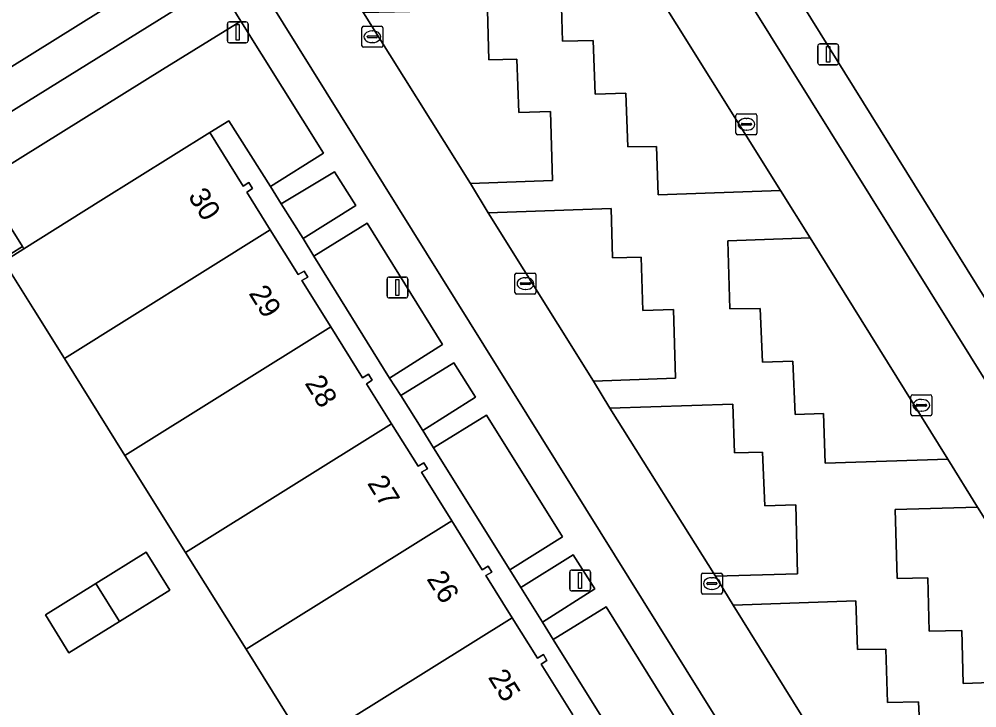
# Model space of a CAD drawing. Extents: x 159279 to 160377, y 384531 to 385888.
# Drawn here: x 159545.75 to 159591.51, y 385340.09 to 385373 of the extents above; entities that cross this region are included whole.
import ezdxf

# ---------------------------------------------------------------- set-up
doc = ezdxf.new("R2010")
doc.units = 0
for name, color, linetype in [('IMGEO_Erf', 7, 'Continuous'), ('IMGEO_Groenvoorziening', 7, 'Continuous'), ('IMGEO_Kolk', 7, 'Continuous'), ('IMGEO_Lichtmast', 7, 'Continuous'), ('IMGEO_Pand', 7, 'Continuous'), ('IMGEO_Pand_nummerreeks', 7, 'Continuous'), ('IMGEO_Parkeervlak_open', 7, 'Continuous'), ('IMGEO_Rijbaan_lokaal_open', 7, 'Continuous'), ('IMGEO_Voetpad_open', 7, 'Continuous')]:
    doc.layers.add(name, color=color, linetype=linetype)

msp = doc.modelspace()

# ---------------------------------------------------------------- linework, layer by layer
at = {"layer": 'IMGEO_Erf'}
for points in [[(159578.171, 385381.737), (159603.097, 385341.65), (159609.696, 385345.751), (159608.873, 385347.054), (159609.689, 385347.581), (159614.284, 385350.439), (159615.108, 385350.946), (159619.584, 385353.761), (159620.414, 385354.258), (159624.892, 385357.078), (159625.716, 385357.591), (159630.342, 385360.469), (159631.16, 385360.972), (159635.642, 385363.77), (159636.446, 385364.289), (159641.073, 385367.168), (159641.907, 385367.672), (159644.262, 385369.162), (159645.11, 385369.682), (159651.078, 385373.423)], [(159574.82, 385337.661), (159571.269, 385343.361), (159570.758, 385344.185), (159569.719, 385345.843), (159569.196, 385346.677), (159565.542, 385352.521), (159565.042, 385353.346), (159563.984, 385355.017), (159563.451, 385355.842), (159559.832, 385361.677), (159559.32, 385362.517), (159558.279, 385364.167), (159557.757, 385364.996), (159555.774, 385368.145), (159554.867, 385367.58), (159556.45, 385365.023), (159556.729, 385365.191), (159556.902, 385364.907), (159556.624, 385364.736), (159557.752, 385362.931), (159559.089, 385360.791), (159559.374, 385360.954), (159559.549, 385360.674), (159559.262, 385360.51), (159560.644, 385358.296), (159562.165, 385355.86), (159562.444, 385356.03), (159562.627, 385355.753), (159562.343, 385355.574), (159563.539, 385353.664), (159564.81, 385351.635), (159565.085, 385351.797), (159565.264, 385351.517), (159564.976, 385351.349), (159566.422, 385349.023), (159567.875, 385346.687), (159568.16, 385346.854), (159568.329, 385346.58), (159568.051, 385346.406), (159569.314, 385344.389), (159570.516, 385342.469), (159570.797, 385342.635), (159570.971, 385342.344), (159570.686, 385342.179), (159572.201, 385339.751)], [(159559.485, 385338.252), (159556.592, 385342.886), (159553.699, 385347.52), (159550.806, 385352.154), (159547.913, 385356.788), (159546.45, 385359.131), (159545.022, 385361.424), (159545.983, 385362.027), (159545.911, 385362.141), (159544.219, 385361.084)]]:
    msp.add_lwpolyline(points, dxfattribs=at)
msp.add_lwpolyline([(159548.12, 385342.722), (159547.018, 385344.532), (159549.422, 385346.027), (159551.826, 385347.523), (159552.954, 385345.705), (159550.547, 385344.22)], close=True, dxfattribs=at)
at = {"layer": 'IMGEO_Groenvoorziening'}
for points in [[(159552.306, 385379.406), (159549.83, 385377.84), (159551.76, 385374.716), (159550.773, 385374.1), (159541.969, 385368.61), (159541.884, 385368.557), (159542.167, 385368.097), (159542.83, 385367.018), (159555.238, 385374.72)], [(159556.351, 385372.911), (159552.599, 385370.593), (159543.979, 385365.226), (159545.911, 385362.141), (159545.983, 385362.027), (159549.656, 385364.332), (159554.867, 385367.58), (159555.774, 385368.145), (159557.757, 385364.996), (159560.291, 385366.59)], [(159558.279, 385364.167), (159559.32, 385362.517), (159561.838, 385364.089), (159560.822, 385365.705)], [(159559.832, 385361.677), (159563.451, 385355.842), (159565.985, 385357.448), (159562.375, 385363.245)], [(159563.984, 385355.017), (159565.042, 385353.346), (159567.549, 385354.93), (159566.519, 385356.572)], [(159565.542, 385352.521), (159569.196, 385346.677), (159571.716, 385348.26), (159568.075, 385354.07)], [(159569.719, 385345.843), (159570.758, 385344.185), (159573.264, 385345.771), (159572.218, 385347.399)], [(159571.269, 385343.361), (159574.82, 385337.661), (159577.34, 385339.237), (159573.793, 385344.911)]]:
    msp.add_lwpolyline(points, close=True, dxfattribs=at)
for points in [[(159592.174, 385341.298), (159590.849, 385341.253), (159590.79, 385343.791), (159589.23, 385343.758), (159589.165, 385346.303), (159587.706, 385346.263), (159587.601, 385349.567), (159591.531, 385349.672), (159590.116, 385351.973), (159584.254, 385351.788), (159584.18, 385354.15), (159582.82, 385354.111), (159582.721, 385356.663), (159581.275, 385356.616), (159581.163, 385359.174), (159579.702, 385359.15), (159579.619, 385362.414), (159583.549, 385362.552), (159582.127, 385364.81), (159576.289, 385364.602), (159576.201, 385366.921), (159574.84, 385366.903), (159574.744, 385369.461), (159573.27, 385369.416), (159573.183, 385371.973), (159571.718, 385371.954), (159571.613, 385375.211)], [(159568.132, 385373.423), (159568.197, 385371.059), (159569.538, 385371.09), (159569.625, 385368.535), (159571.134, 385368.581), (159571.242, 385365.295), (159567.323, 385365.147), (159568.168, 385363.744), (159574.03, 385363.952), (159574.103, 385361.592), (159575.474, 385361.628), (159575.558, 385359.075), (159577.01, 385359.122), (159577.104, 385355.836), (159573.199, 385355.697), (159573.978, 385354.409), (159579.853, 385354.606), (159579.933, 385352.27), (159581.27, 385352.306), (159581.372, 385349.735), (159582.852, 385349.791), (159582.945, 385346.501), (159579.015, 385346.375), (159579.858, 385344.998), (159585.722, 385345.201), (159585.799, 385342.872), (159587.154, 385342.898), (159587.243, 385340.341), (159588.719, 385340.384), (159588.853, 385337.815)]]:
    msp.add_lwpolyline(points, dxfattribs=at)
at = {"layer": 'IMGEO_Kolk'}
for p, q in [((159562.127, 385371.732), (159562.127, 385372.584)), ((159562.202, 385372.658), (159563.054, 385372.658)), ((159563.128, 385372.584), (159563.128, 385371.732)), ((159562.386, 385372.152), (159562.386, 385372.164)), ((159562.824, 385372.115), (159562.426, 385372.115)), ((159562.429, 385372.201), (159562.827, 385372.201)), ((159562.615, 385372.438), (159562.64, 385372.438)), ((159562.87, 385372.164), (159562.87, 385372.152)), ((159563.054, 385371.658), (159562.202, 385371.658)), ((159562.638, 385371.878), (159562.613, 385371.878)), ((159579.999, 385367.551), (159579.999, 385368.403)), ((159580.074, 385368.477), (159580.926, 385368.477)), ((159581, 385368.403), (159581, 385367.551)), ((159580.258, 385367.971), (159580.258, 385367.983)), ((159580.696, 385367.934), (159580.298, 385367.934)), ((159580.301, 385368.02), (159580.699, 385368.02)), ((159580.487, 385368.257), (159580.512, 385368.257)), ((159580.742, 385367.983), (159580.742, 385367.971)), ((159580.926, 385367.477), (159580.074, 385367.477)), ((159580.51, 385367.697), (159580.485, 385367.697)), ((159569.44, 385359.938), (159569.44, 385360.79)), ((159569.515, 385360.864), (159570.367, 385360.864)), ((159569.928, 385360.644), (159569.953, 385360.644)), ((159570.441, 385360.79), (159570.441, 385359.938)), ((159569.699, 385360.358), (159569.699, 385360.37)), ((159570.137, 385360.321), (159569.739, 385360.321)), ((159569.742, 385360.407), (159570.14, 385360.407)), ((159570.183, 385360.37), (159570.183, 385360.358)), ((159570.367, 385359.864), (159569.515, 385359.864)), ((159569.951, 385360.084), (159569.926, 385360.084)), ((159588.356, 385354.12), (159588.356, 385354.972)), ((159588.431, 385355.046), (159589.283, 385355.046)), ((159588.844, 385354.826), (159588.869, 385354.826)), ((159589.357, 385354.972), (159589.357, 385354.12)), ((159588.615, 385354.54), (159588.615, 385354.552)), ((159589.053, 385354.503), (159588.655, 385354.503)), ((159588.658, 385354.589), (159589.056, 385354.589)), ((159588.867, 385354.266), (159588.842, 385354.266)), ((159589.099, 385354.552), (159589.099, 385354.54)), ((159589.283, 385354.046), (159588.431, 385354.046)), ((159578.349, 385345.603), (159578.349, 385346.455)), ((159578.424, 385346.529), (159579.276, 385346.529)), ((159579.35, 385346.455), (159579.35, 385345.603)), ((159578.608, 385346.023), (159578.608, 385346.035)), ((159579.046, 385345.986), (159578.648, 385345.986)), ((159578.651, 385346.072), (159579.049, 385346.072)), ((159578.837, 385346.309), (159578.862, 385346.309)), ((159579.092, 385346.035), (159579.092, 385346.023)), ((159579.276, 385345.529), (159578.424, 385345.529)), ((159578.86, 385345.749), (159578.835, 385345.749))]:
    msp.add_line(p, q, dxfattribs=at)
for points in [[(159562.127, 385371.732), (159562.127, 385372.584)], [(159562.202, 385372.658), (159563.054, 385372.658)], [(159563.128, 385372.584), (159563.128, 385371.732)], [(159563.054, 385371.658), (159562.202, 385371.658)], [(159579.999, 385367.551), (159579.999, 385368.403)], [(159580.074, 385368.477), (159580.926, 385368.477)], [(159581, 385368.403), (159581, 385367.551)], [(159580.926, 385367.477), (159580.074, 385367.477)], [(159569.44, 385359.938), (159569.44, 385360.79)], [(159569.515, 385360.864), (159570.367, 385360.864)], [(159570.441, 385360.79), (159570.441, 385359.938)], [(159570.367, 385359.864), (159569.515, 385359.864)], [(159588.356, 385354.12), (159588.356, 385354.972)], [(159588.431, 385355.046), (159589.283, 385355.046)], [(159589.357, 385354.972), (159589.357, 385354.12)], [(159589.283, 385354.046), (159588.431, 385354.046)], [(159578.349, 385345.603), (159578.349, 385346.455)], [(159578.424, 385346.529), (159579.276, 385346.529)], [(159579.35, 385346.455), (159579.35, 385345.603)], [(159579.276, 385345.529), (159578.424, 385345.529)]]:
    msp.add_lwpolyline(points, dxfattribs=at)
for centre, radius, start, end in [((159562.204, 385372.582), 0.0765, 91.552, 178.448), ((159562.204, 385372.582), 0.0765, 91.552, 178.448), ((159563.052, 385372.582), 0.0765, 1.552, 88.448), ((159563.052, 385372.582), 0.0765, 1.552, 88.448), ((159562.426, 385372.161), 0.0403, 85.8775, 175.7526), ((159562.423, 385372.151), 0.0366, 178.938, 274.7102), ((159562.827, 385372.158), 0.043, 264.8664, 352.4533), ((159562.831, 385372.163), 0.0386, 1.7309, 96.639), ((159562.204, 385371.734), 0.0765, 181.552, 268.448), ((159562.204, 385371.734), 0.0765, 181.552, 268.448), ((159563.052, 385371.734), 0.0765, 271.552, 358.448), ((159563.052, 385371.734), 0.0765, 271.552, 358.448), ((159580.076, 385368.401), 0.0765, 91.552, 178.448), ((159580.076, 385368.401), 0.0765, 91.552, 178.448), ((159580.924, 385368.401), 0.0765, 1.552, 88.448), ((159580.924, 385368.401), 0.0765, 1.552, 88.448), ((159580.298, 385367.98), 0.0403, 85.8775, 175.7526), ((159580.295, 385367.97), 0.0366, 178.938, 274.7102), ((159580.699, 385367.977), 0.043, 264.8664, 352.4533), ((159580.703, 385367.982), 0.0386, 1.7309, 96.639), ((159580.076, 385367.553), 0.0765, 181.552, 268.448), ((159580.076, 385367.553), 0.0765, 181.552, 268.448), ((159580.924, 385367.553), 0.0765, 271.552, 358.448), ((159580.924, 385367.553), 0.0765, 271.552, 358.448), ((159569.517, 385360.788), 0.0765, 91.552, 178.448), ((159569.517, 385360.788), 0.0765, 91.552, 178.448), ((159570.365, 385360.788), 0.0765, 1.552, 88.448), ((159570.365, 385360.788), 0.0765, 1.552, 88.448), ((159569.739, 385360.367), 0.0403, 85.8775, 175.7526), ((159569.736, 385360.357), 0.0366, 178.938, 274.7102), ((159570.14, 385360.364), 0.043, 264.8664, 352.4533), ((159570.144, 385360.369), 0.0386, 1.7309, 96.639), ((159569.517, 385359.94), 0.0765, 181.552, 268.448), ((159569.517, 385359.94), 0.0765, 181.552, 268.448), ((159570.365, 385359.94), 0.0765, 271.552, 358.448), ((159570.365, 385359.94), 0.0765, 271.552, 358.448), ((159588.433, 385354.97), 0.0765, 91.552, 178.448), ((159588.433, 385354.97), 0.0765, 91.552, 178.448), ((159589.281, 385354.97), 0.0765, 1.552, 88.448), ((159589.281, 385354.97), 0.0765, 1.552, 88.448), ((159588.655, 385354.549), 0.0403, 85.8775, 175.7526), ((159588.652, 385354.539), 0.0366, 178.938, 274.7102), ((159589.056, 385354.546), 0.043, 264.8664, 352.4533), ((159589.06, 385354.551), 0.0386, 1.7309, 96.639), ((159588.433, 385354.122), 0.0765, 181.552, 268.448), ((159588.433, 385354.122), 0.0765, 181.552, 268.448), ((159589.281, 385354.122), 0.0765, 271.552, 358.448), ((159589.281, 385354.122), 0.0765, 271.552, 358.448), ((159578.426, 385346.453), 0.0765, 91.552, 178.448), ((159578.426, 385346.453), 0.0765, 91.552, 178.448), ((159579.274, 385346.453), 0.0765, 1.552, 88.448), ((159579.274, 385346.453), 0.0765, 1.552, 88.448), ((159578.648, 385346.032), 0.0403, 85.8775, 175.7526), ((159578.645, 385346.022), 0.0366, 178.938, 274.7102), ((159579.049, 385346.029), 0.043, 264.8664, 352.4533), ((159579.053, 385346.034), 0.0386, 1.7309, 96.639), ((159578.426, 385345.605), 0.0765, 181.552, 268.448), ((159578.426, 385345.605), 0.0765, 181.552, 268.448), ((159579.274, 385345.605), 0.0765, 271.552, 358.448), ((159579.274, 385345.605), 0.0765, 271.552, 358.448)]:
    msp.add_arc(centre, radius, start, end, dxfattribs=at)
for centre, major_axis, ratio, start_param, end_param in [((159562.614, 385372.158), (-0.387, 0.002), 0.722429, 4.712389, 7.853982), ((159562.639, 385372.158), (-0.39, 0.002), 0.717154, 1.570796, 4.712389), ((159580.486, 385367.977), (-0.387, 0.002), 0.722429, 4.712389, 7.853982), ((159580.511, 385367.977), (-0.39, 0.002), 0.717154, 1.570796, 4.712389), ((159569.927, 385360.364), (-0.387, 0.002), 0.722429, 4.712389, 7.853982), ((159569.952, 385360.364), (-0.39, 0.002), 0.717154, 1.570796, 4.712389), ((159588.843, 385354.546), (-0.387, 0.002), 0.722429, 4.712389, 7.853982), ((159588.868, 385354.546), (-0.39, 0.002), 0.717154, 1.570796, 4.712389), ((159578.836, 385346.029), (-0.387, 0.002), 0.722429, 4.712389, 7.853982), ((159578.861, 385346.029), (-0.39, 0.002), 0.717154, 1.570796, 4.712389)]:
    msp.add_ellipse(centre, major_axis=major_axis, ratio=ratio, start_param=start_param, end_param=end_param, dxfattribs=at)
at = {"layer": 'IMGEO_Lichtmast'}
for p, q in [((159555.701, 385371.969), (159555.701, 385372.769)), ((159555.701, 385372.769), (159555.701, 385371.969)), ((159555.801, 385372.869), (159556.591, 385372.869)), ((159556.591, 385372.869), (159555.801, 385372.869)), ((159556.691, 385372.769), (159556.691, 385371.969)), ((159556.691, 385371.969), (159556.691, 385372.769)), ((159556.591, 385371.869), (159555.801, 385371.869)), ((159555.801, 385371.869), (159556.591, 385371.869)), ((159583.91, 385370.917), (159583.91, 385371.717)), ((159583.91, 385371.717), (159583.91, 385370.917)), ((159584.01, 385371.817), (159584.8, 385371.817)), ((159584.8, 385371.817), (159584.01, 385371.817)), ((159584.9, 385371.717), (159584.9, 385370.917)), ((159584.9, 385370.917), (159584.9, 385371.717)), ((159584.8, 385370.817), (159584.01, 385370.817)), ((159584.01, 385370.817), (159584.8, 385370.817)), ((159563.431, 385360.677), (159564.221, 385360.677)), ((159564.221, 385360.677), (159563.431, 385360.677)), ((159563.331, 385359.777), (159563.331, 385360.577)), ((159563.331, 385360.577), (159563.331, 385359.777)), ((159564.321, 385360.577), (159564.321, 385359.777)), ((159564.321, 385359.777), (159564.321, 385360.577)), ((159564.221, 385359.677), (159563.431, 385359.677)), ((159563.431, 385359.677), (159564.221, 385359.677)), ((159572.058, 385345.775), (159572.058, 385346.575)), ((159572.058, 385346.575), (159572.058, 385345.775)), ((159572.158, 385346.675), (159572.948, 385346.675)), ((159572.948, 385346.675), (159572.158, 385346.675)), ((159573.048, 385346.575), (159573.048, 385345.775)), ((159573.048, 385345.775), (159573.048, 385346.575)), ((159572.948, 385345.675), (159572.158, 385345.675)), ((159572.158, 385345.675), (159572.948, 385345.675))]:
    msp.add_line(p, q, dxfattribs=at)
for points in [[(159556.121, 385372.744), (159556.271, 385372.744), (159556.271, 385371.994), (159556.121, 385371.994), (159556.121, 385372.744)], [(159584.33, 385371.692), (159584.48, 385371.692), (159584.48, 385370.942), (159584.33, 385370.942), (159584.33, 385371.692)], [(159563.751, 385360.552), (159563.901, 385360.552), (159563.901, 385359.802), (159563.751, 385359.802), (159563.751, 385360.552)], [(159572.478, 385346.55), (159572.628, 385346.55), (159572.628, 385345.8), (159572.478, 385345.8), (159572.478, 385346.55)]]:
    msp.add_lwpolyline(points, dxfattribs=at)
for centre, start, end in [((159555.801, 385372.769), 90, 180), ((159555.801, 385372.769), 90, 180), ((159556.591, 385372.769), 0, 90), ((159556.591, 385372.769), 360, 90), ((159555.801, 385371.969), 180, 270), ((159555.801, 385371.969), 180, 270), ((159556.591, 385371.969), 270, 0), ((159556.591, 385371.969), 270, 0), ((159584.01, 385371.717), 90, 180), ((159584.01, 385371.717), 90, 180), ((159584.8, 385371.717), 0, 90), ((159584.8, 385371.717), 360, 90), ((159584.01, 385370.917), 180, 270), ((159584.01, 385370.917), 180, 270), ((159584.8, 385370.917), 270, 0), ((159584.8, 385370.917), 270, 0), ((159563.431, 385360.577), 90, 180), ((159563.431, 385360.577), 90, 180), ((159564.221, 385360.577), 0, 90), ((159564.221, 385360.577), 360, 90), ((159563.431, 385359.777), 180, 270), ((159563.431, 385359.777), 180, 270), ((159564.221, 385359.777), 270, 0), ((159564.221, 385359.777), 270, 0), ((159572.158, 385346.575), 90, 180), ((159572.158, 385346.575), 90, 180), ((159572.948, 385346.575), 0, 90), ((159572.948, 385346.575), 360, 90), ((159572.158, 385345.775), 180, 270), ((159572.158, 385345.775), 180, 270), ((159572.948, 385345.775), 270, 0), ((159572.948, 385345.775), 270, 0)]:
    msp.add_arc(centre, 0.1, start, end, dxfattribs=at)
at = {"layer": 'IMGEO_Pand'}
for points in [[(159550.773, 385374.1), (159549.19, 385376.653), (159549.47, 385376.825), (159549.29, 385377.084), (159549.012, 385376.913), (159547.857, 385378.754), (159539.064, 385373.265), (159541.969, 385368.61)], [(159557.752, 385362.931), (159556.624, 385364.736), (159556.902, 385364.907), (159556.729, 385365.191), (159556.45, 385365.023), (159554.867, 385367.58), (159549.656, 385364.332), (159545.983, 385362.027), (159545.022, 385361.424), (159546.45, 385359.131), (159547.913, 385356.788)], [(159560.644, 385358.296), (159559.262, 385360.51), (159559.549, 385360.674), (159559.374, 385360.954), (159559.089, 385360.791), (159557.752, 385362.931), (159547.913, 385356.788), (159550.806, 385352.154)], [(159563.539, 385353.664), (159562.343, 385355.574), (159562.627, 385355.753), (159562.444, 385356.03), (159562.165, 385355.86), (159560.644, 385358.296), (159550.806, 385352.154), (159553.699, 385347.52)], [(159566.422, 385349.023), (159564.976, 385351.349), (159565.264, 385351.517), (159565.085, 385351.797), (159564.81, 385351.635), (159563.539, 385353.664), (159553.699, 385347.52), (159556.592, 385342.886)], [(159569.314, 385344.389), (159568.051, 385346.406), (159568.329, 385346.58), (159568.16, 385346.854), (159567.875, 385346.687), (159566.422, 385349.023), (159556.592, 385342.886), (159559.485, 385338.252)], [(159551.826, 385347.523), (159549.422, 385346.027), (159550.547, 385344.22), (159552.954, 385345.705)], [(159549.422, 385346.027), (159547.018, 385344.532), (159548.12, 385342.722), (159550.547, 385344.22)], [(159572.201, 385339.751), (159570.686, 385342.179), (159570.971, 385342.344), (159570.797, 385342.635), (159570.516, 385342.469), (159569.314, 385344.389), (159559.485, 385338.252), (159562.378, 385333.618)]]:
    msp.add_lwpolyline(points, close=True, dxfattribs=at)
at = {"layer": 'IMGEO_Parkeervlak_open'}
for points in [[(159575.546, 385375.339), (159571.613, 385375.211), (159571.718, 385371.954), (159573.183, 385371.973), (159573.27, 385369.416), (159574.744, 385369.461), (159574.84, 385366.903), (159576.201, 385366.921), (159576.289, 385364.602), (159582.127, 385364.81)], [(159562.201, 385373.298), (159567.323, 385365.147), (159571.242, 385365.295), (159571.134, 385368.581), (159569.625, 385368.535), (159569.538, 385371.09), (159568.197, 385371.059), (159568.132, 385373.423)], [(159568.168, 385363.744), (159573.199, 385355.697), (159577.104, 385355.836), (159577.01, 385359.122), (159575.558, 385359.075), (159575.474, 385361.628), (159574.103, 385361.592), (159574.03, 385363.952)], [(159583.549, 385362.552), (159579.619, 385362.414), (159579.702, 385359.15), (159581.163, 385359.174), (159581.275, 385356.616), (159582.721, 385356.663), (159582.82, 385354.111), (159584.18, 385354.15), (159584.254, 385351.788), (159590.116, 385351.973)], [(159573.978, 385354.409), (159579.015, 385346.375), (159582.945, 385346.501), (159582.852, 385349.791), (159581.372, 385349.735), (159581.27, 385352.306), (159579.933, 385352.27), (159579.853, 385354.606)], [(159591.531, 385349.672), (159587.601, 385349.567), (159587.706, 385346.263), (159589.165, 385346.303), (159589.23, 385343.758), (159590.79, 385343.791), (159590.849, 385341.253), (159592.174, 385341.298), (159592.247, 385338.952), (159598.131, 385339.143)], [(159579.858, 385344.998), (159586.447, 385334.412), (159590.384, 385334.581), (159590.27, 385337.874), (159588.853, 385337.815), (159588.719, 385340.384), (159587.243, 385340.341), (159587.154, 385342.898), (159585.799, 385342.872), (159585.722, 385345.201)]]:
    msp.add_lwpolyline(points, close=True, dxfattribs=at)
at = {"layer": 'IMGEO_Rijbaan_lokaal_open'}
for points in [[(159566.721, 385396.176), (159543.163, 385433.937), (159526.721, 385423.666), (159557.684, 385373.918), (159585.844, 385328.715), (159586.834, 385327.175), (159586.995, 385326.924), (159589.962, 385328.78), (159589.295, 385329.853), (159588.331, 385331.359), (159586.447, 385334.412), (159579.858, 385344.998), (159579.015, 385346.375), (159573.978, 385354.409), (159573.199, 385355.697), (159568.168, 385363.744), (159567.323, 385365.147), (159562.201, 385373.298), (159561.027, 385375.175)], [(159597.608, 385346.585), (159594.972, 385350.822), (159574.018, 385384.446)], [(159571.683, 385381.626), (159573.925, 385378.018), (159575.546, 385375.339), (159582.127, 385364.81), (159583.549, 385362.552), (159590.116, 385351.973), (159591.531, 385349.672), (159598.131, 385339.143), (159598.867, 385337.949), (159599.289, 385338.209), (159600.372, 385336.757), (159600.453, 385336.627), (159603.728, 385338.622), (159603.631, 385338.78), (159602.195, 385341.102)]]:
    msp.add_lwpolyline(points, dxfattribs=at)
at = {"layer": 'IMGEO_Voetpad_open'}
for points in [[(159574.018, 385384.446), (159594.972, 385350.822), (159597.608, 385346.585)], [(159602.195, 385341.102), (159603.097, 385341.65), (159578.171, 385381.737)], [(159555.238, 385374.72), (159556.351, 385372.911), (159560.291, 385366.59), (159557.757, 385364.996), (159558.279, 385364.167), (159560.822, 385365.705), (159561.838, 385364.089), (159559.32, 385362.517), (159559.832, 385361.677), (159562.375, 385363.245), (159565.985, 385357.448), (159563.451, 385355.842), (159563.984, 385355.017), (159566.519, 385356.572), (159567.549, 385354.93), (159565.042, 385353.346), (159565.542, 385352.521), (159568.075, 385354.07), (159571.716, 385348.26), (159569.196, 385346.677), (159569.719, 385345.843), (159572.218, 385347.399), (159573.264, 385345.771), (159570.758, 385344.185), (159571.269, 385343.361), (159573.793, 385344.911), (159577.34, 385339.237)], [(159585.844, 385328.715), (159557.684, 385373.918)]]:
    msp.add_lwpolyline(points, dxfattribs=at)
msp.add_lwpolyline([(159544.219, 385361.084), (159545.911, 385362.141), (159543.979, 385365.226), (159552.599, 385370.593), (159556.351, 385372.911), (159555.238, 385374.72), (159542.83, 385367.018), (159542.167, 385368.097), (159522.704, 385356.461), (159524.507, 385353.448), (159512.828, 385346.166), (159513.967, 385344.361), (159525.637, 385351.642), (159526.589, 385350.077)], close=True, dxfattribs=at)

# ---------------------------------------------------------------- texts
at = {"layer": 'IMGEO_Pand_nummerreeks'}
for s, rotation, p in [('30', 301.9995, (159553.799, 385364.539)), ('29', 301.9766, (159556.698, 385359.896)), ('28', 302.0568, (159559.375, 385355.603)), ('27', 301.8734, (159562.36, 385350.822)), ('26', 302.051, (159565.197, 385346.253)), ('25', 301.9651, (159568.13, 385341.552))]:
    msp.add_text(s, height=1, rotation=rotation, dxfattribs=at).set_placement(p)

doc.saveas('drawing.dxf')
